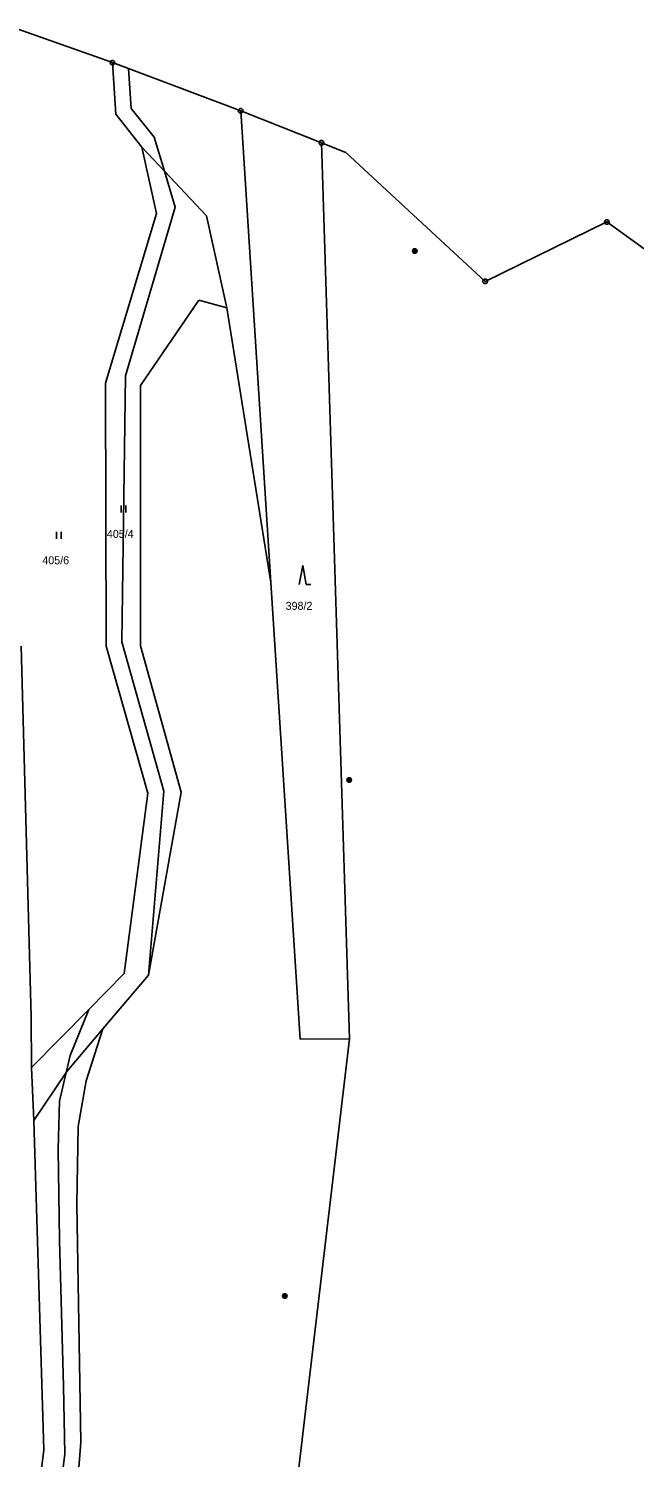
# Model space of a CAD drawing. Extents: x -694465 to -690527, y -983694 to -978978.
# Drawn here: x -693726.2 to -693597.5, y -980968 to -980664.5 of the extents above; entities that cross this region are included whole.
import ezdxf

# ---------------------------------------------------------------- set-up
doc = ezdxf.new("R2010")
doc.units = 0
for name, color, linetype in [('Vrstva 1', 7, 'Continuous'), ('Vrstva 18', 7, 'Continuous'), ('Vrstva 24', 7, 'Continuous'), ('Vrstva 25', 7, 'Continuous'), ('Vrstva 26', 7, 'Continuous')]:
    doc.layers.add(name, color=color, linetype=linetype)

msp = doc.modelspace()

# ---------------------------------------------------------------- linework, layer by layer
at = {"layer": 'Vrstva 1'}
for p, q in [((-693674.775, -980782.1), (-693681.19, -980681.94)), ((-693674.775, -980782.1), (-693684.15, -980723.78)), ((-693668.56, -980879.14), (-693674.775, -980782.1))]:
    msp.add_line(p, q, dxfattribs=at)
for points in [[(-693750.44, -980668.84), (-693728.88, -980664.46), (-693708.44, -980671.7)], [(-693708.44, -980671.7), (-693707.74, -980682.65)], [(-693708.44, -980671.7), (-693705.046, -980672.975)], [(-693705.046, -980672.975), (-693681.19, -980681.94)], [(-693697.381, -980694.738), (-693699.542, -980687.535), (-693704.42, -980681.434), (-693705.046, -980672.975)], [(-693707.74, -980682.65), (-693702.18, -980689.66)], [(-693681.19, -980681.94), (-693664.03, -980688.72)], [(-693702.18, -980689.66), (-693699.06, -980703.72)], [(-693702.18, -980689.66), (-693697.381, -980694.738)], [(-693658.09, -980879.08), (-693664.03, -980688.72)], [(-693664.03, -980688.72), (-693658.82, -980690.77), (-693629.25, -980718.16), (-693603.38, -980705.54), (-693580.36, -980722.14)], [(-693700.8, -980865.57), (-693697.513, -980826.48), (-693706.457, -980794.756), (-693705.643, -980738.221), (-693695.074, -980702.429), (-693697.381, -980694.738)], [(-693697.381, -980694.738), (-693688.42, -980704.22)], [(-693699.06, -980703.72), (-693709.9, -980739.76)], [(-693688.42, -980704.22), (-693684.15, -980723.78)], [(-693690.08, -980722.14), (-693702.46, -980740.28)], [(-693684.15, -980723.78), (-693690.08, -980722.14)], [(-693709.9, -980739.76), (-693709.75, -980795.66)], [(-693702.46, -980740.28), (-693702.47, -980795.61)], [(-693725.71, -980874.43), (-693727.83, -980795.68)], [(-693709.75, -980795.66), (-693700.94, -980826.87)], [(-693702.47, -980795.61), (-693693.82, -980826.67)], [(-693700.94, -980826.87), (-693705.92, -980865.2)], [(-693693.82, -980826.67), (-693700.8, -980865.57)], [(-693705.92, -980865.2), (-693713.456, -980872.821)], [(-693700.8, -980865.57), (-693710.479, -980876.975)], [(-693713.456, -980872.821), (-693725.65, -980885.15)], [(-693718.261, -980886.191), (-693717.421, -980882.619), (-693713.456, -980872.821)], [(-693725.65, -980885.15), (-693725.71, -980874.43)], [(-693710.479, -980876.975), (-693714.011, -980888.02), (-693715.716, -980897.686), (-693716, -980914.174), (-693715.148, -980964.777), (-693716.282, -980979.11), (-693720.26, -981018.91), (-693721.112, -981052.74), (-693724.231, -981097.731), (-693725.936, -981106.828), (-693731.6, -981129.933)], [(-693710.479, -980876.975), (-693718.12, -980885.98)], [(-693679.584, -981061.283), (-693658.09, -980879.08)], [(-693668.56, -980879.14), (-693658.09, -980879.08)], [(-693732.296, -981119.75), (-693728.224, -981101.757), (-693727.365, -981091.627), (-693725.66, -981068.884), (-693723.673, -981012.436), (-693721.116, -980987.987), (-693718.559, -980967.234), (-693718.841, -980952.837), (-693719.694, -980921.85), (-693719.978, -980902.519), (-693719.694, -980892.284), (-693718.261, -980886.191)], [(-693725.1, -980896.42), (-693725.65, -980885.15)], [(-693718.261, -980886.191), (-693725.1, -980896.42)], [(-693718.12, -980885.98), (-693718.261, -980886.191)], [(-693722.99, -980966.35), (-693725.1, -980896.42)], [(-693726.15, -980991.81), (-693722.99, -980966.35)]]:
    msp.add_lwpolyline(points, dxfattribs=at)
at = {"layer": 'Vrstva 24'}
for points in [[(-693708.286, -980671.224), (-693708.036, -980671.406), (-693707.94, -980671.7), (-693708.036, -980671.994), (-693708.286, -980672.176), (-693708.594, -980672.176), (-693708.844, -980671.994), (-693708.94, -980671.7), (-693708.844, -980671.406), (-693708.594, -980671.224)], [(-693681.036, -980681.464), (-693680.786, -980681.646), (-693680.69, -980681.94), (-693680.786, -980682.234), (-693681.036, -980682.416), (-693681.344, -980682.416), (-693681.594, -980682.234), (-693681.69, -980681.94), (-693681.594, -980681.646), (-693681.344, -980681.464)], [(-693663.876, -980688.244), (-693663.626, -980688.426), (-693663.53, -980688.72), (-693663.626, -980689.014), (-693663.876, -980689.196), (-693664.184, -980689.196), (-693664.434, -980689.014), (-693664.53, -980688.72), (-693664.434, -980688.426), (-693664.184, -980688.244)], [(-693603.226, -980705.064), (-693602.976, -980705.246), (-693602.88, -980705.54), (-693602.976, -980705.834), (-693603.226, -980706.016), (-693603.534, -980706.016), (-693603.784, -980705.834), (-693603.88, -980705.54), (-693603.784, -980705.246), (-693603.534, -980705.064)], [(-693629.096, -980717.684), (-693628.846, -980717.866), (-693628.75, -980718.16), (-693628.846, -980718.454), (-693629.096, -980718.636), (-693629.404, -980718.636), (-693629.654, -980718.454), (-693629.75, -980718.16), (-693629.654, -980717.866), (-693629.404, -980717.684)]]:
    msp.add_lwpolyline(points, close=True, dxfattribs=at)
for points in [[(-693708.559, -980671.7), (-693708.32, -980671.7)], [(-693681.309, -980681.94), (-693681.07, -980681.94)], [(-693664.149, -980688.72), (-693663.91, -980688.72)], [(-693603.499, -980705.54), (-693603.26, -980705.54)], [(-693629.369, -980718.16), (-693629.13, -980718.16)]]:
    msp.add_lwpolyline(points, dxfattribs=at)
at = {"layer": 'Vrstva 25'}
for points in [[(-693706.61, -980765.75), (-693706.61, -980767.25)], [(-693705.61, -980767.25), (-693705.61, -980765.75)], [(-693720.32, -980771.36), (-693720.32, -980772.86)], [(-693719.32, -980772.86), (-693719.32, -980771.36)], [(-693668.77, -980782.54), (-693668.02, -980778.54), (-693667.27, -980782.54), (-693666.27, -980782.54)]]:
    msp.add_lwpolyline(points, dxfattribs=at)
at = {"layer": 'Vrstva 26'}
for points in [[(-693644.375, -980711.244), (-693644.065, -980711.244), (-693643.815, -980711.426), (-693643.72, -980711.72), (-693643.815, -980712.014), (-693644.065, -980712.196), (-693644.375, -980712.196), (-693644.625, -980712.014), (-693644.72, -980711.72), (-693644.625, -980711.426), (-693644.375, -980711.244), (-693644.34, -980711.28), (-693644.1, -980711.28), (-693643.94, -980711.36), (-693644.5, -980711.36), (-693644.58, -980711.44), (-693643.86, -980711.44), (-693643.86, -980711.52), (-693644.58, -980711.52), (-693644.622, -980711.6), (-693643.82, -980711.601), (-693643.78, -980711.68), (-693644.66, -980711.68), (-693644.66, -980711.76), (-693643.78, -980711.76), (-693643.811, -980711.839), (-693644.625, -980711.839), (-693644.619, -980711.92), (-693643.811, -980711.92), (-693643.86, -980712), (-693644.58, -980712), (-693644.5, -980712.08), (-693643.94, -980712.08), (-693644.048, -980712.159), (-693644.388, -980712.159)], [(-693658.305, -980823.594), (-693657.995, -980823.594), (-693657.745, -980823.776), (-693657.65, -980824.07), (-693657.745, -980824.364), (-693657.995, -980824.546), (-693658.305, -980824.546), (-693658.555, -980824.364), (-693658.65, -980824.07), (-693658.555, -980823.776), (-693658.305, -980823.594), (-693658.27, -980823.63), (-693658.03, -980823.63), (-693657.87, -980823.71), (-693658.43, -980823.71), (-693658.51, -980823.79), (-693657.79, -980823.79), (-693657.79, -980823.87), (-693658.51, -980823.87), (-693658.552, -980823.95), (-693657.75, -980823.951), (-693657.71, -980824.03), (-693658.59, -980824.03), (-693658.59, -980824.11), (-693657.71, -980824.11), (-693657.741, -980824.189), (-693658.555, -980824.189), (-693658.549, -980824.27), (-693657.741, -980824.27), (-693657.79, -980824.35), (-693658.51, -980824.35), (-693658.43, -980824.43), (-693657.87, -980824.43), (-693657.978, -980824.509), (-693658.318, -980824.509)], [(-693671.985, -980933.234), (-693671.675, -980933.234), (-693671.425, -980933.416), (-693671.33, -980933.71), (-693671.425, -980934.004), (-693671.675, -980934.186), (-693671.985, -980934.186), (-693672.235, -980934.004), (-693672.33, -980933.71), (-693672.235, -980933.416), (-693671.985, -980933.234), (-693671.95, -980933.27), (-693671.71, -980933.27), (-693671.55, -980933.35), (-693672.11, -980933.35), (-693672.19, -980933.43), (-693671.47, -980933.43), (-693671.47, -980933.51), (-693672.19, -980933.51), (-693672.232, -980933.59), (-693671.43, -980933.591), (-693671.39, -980933.67), (-693672.27, -980933.67), (-693672.27, -980933.75), (-693671.39, -980933.75), (-693671.421, -980933.829), (-693672.235, -980933.829), (-693672.229, -980933.91), (-693671.421, -980933.91), (-693671.47, -980933.99), (-693672.19, -980933.99), (-693672.11, -980934.07), (-693671.55, -980934.07), (-693671.658, -980934.149), (-693671.998, -980934.149)]]:
    msp.add_lwpolyline(points, dxfattribs=at)

# ---------------------------------------------------------------- texts
at = {"layer": 'Vrstva 18'}
for s, p in [('405/4', (-693709.617, -980772.65)), ('405/6', (-693723.327, -980778.26)), ('398/2', (-693671.641, -980787.94))]:
    msp.add_text(s, height=1.7, dxfattribs=at).set_placement(p)

doc.saveas('drawing.dxf')
